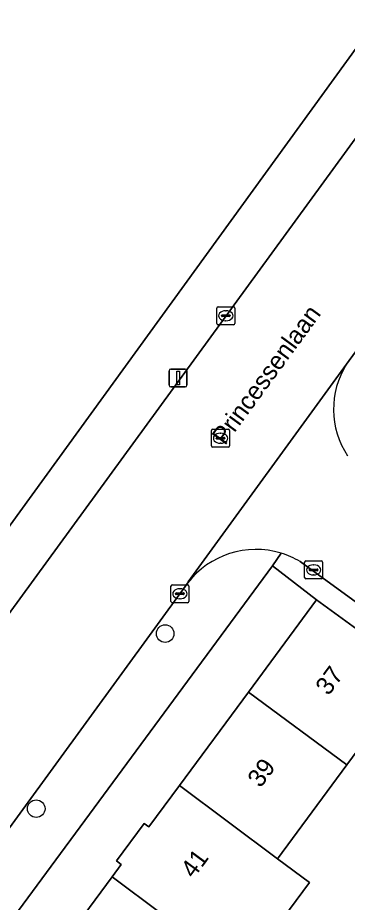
# Model space of a CAD drawing. Extents: x 160102 to 160934, y 382045 to 382923.
# Drawn here: x 160392.53 to 160410.9, y 382406.82 to 382456.1 of the extents above; entities that cross this region are included whole.
import ezdxf

# ---------------------------------------------------------------- set-up
doc = ezdxf.new("R2010")
doc.units = 0
for name, color, linetype in [('IMGEO_Boom', 7, 'Continuous'), ('IMGEO_Erf', 7, 'Continuous'), ('IMGEO_Groenvoorziening', 7, 'Continuous'), ('IMGEO_Kolk', 7, 'Continuous'), ('IMGEO_Lichtmast', 7, 'Continuous'), ('IMGEO_Openbare_ruimte_label', 7, 'Continuous'), ('IMGEO_Pand', 7, 'Continuous'), ('IMGEO_Pand_nummerreeks', 7, 'Continuous'), ('IMGEO_Rijbaan_lokaal_open', 7, 'Continuous'), ('IMGEO_Rioolput', 7, 'Continuous'), ('IMGEO_Voetpad_open', 7, 'Continuous')]:
    doc.layers.add(name, color=color, linetype=linetype)

msp = doc.modelspace()

# ---------------------------------------------------------------- linework, layer by layer
at = {"layer": 'IMGEO_Boom'}
for centre in [(160400.745, 382421.792), (160393.56, 382412.037)]:
    msp.add_circle(centre, 0.489, dxfattribs=at)
at = {"layer": 'IMGEO_Erf'}
for points in [[(160405.383, 382418.534), (160409.172, 382423.667), (160406.721, 382425.559), (160391.52, 382404.96), (160394.008, 382403.124), (160397.784, 382408.24), (160398.296, 382408.934), (160398.034, 382409.127), (160399.576, 382411.217), (160399.84, 382411.022), (160401.539, 382413.324)], [(160423.001, 382408.66), (160420.803, 382410.251), (160423.132, 382413.468), (160414.7, 382419.656), (160410.879, 382414.479), (160407.012, 382409.239), (160408.78, 382407.934), (160405.026, 382402.846), (160403.258, 382404.151), (160399.539, 382399.112), (160409.171, 382393.204), (160410.161, 382394.496), (160409.383, 382395.092), (160411.724, 382398.098), (160413.99, 382396.362)]]:
    msp.add_lwpolyline(points, close=True, dxfattribs=at)
at = {"layer": 'IMGEO_Groenvoorziening'}
msp.add_lwpolyline([(160389.495, 382424.254), (160422.478, 382469.715)], dxfattribs=at)
at = {"layer": 'IMGEO_Kolk'}
for p, q in [((160403.624, 382439.075), (160403.624, 382439.927)), ((160403.699, 382440.001), (160404.551, 382440.001)), ((160404.112, 382439.781), (160404.137, 382439.781)), ((160404.625, 382439.927), (160404.625, 382439.075)), ((160403.883, 382439.495), (160403.883, 382439.507)), ((160404.321, 382439.458), (160403.923, 382439.458)), ((160403.926, 382439.544), (160404.324, 382439.544)), ((160404.135, 382439.221), (160404.11, 382439.221)), ((160404.367, 382439.507), (160404.367, 382439.495)), ((160404.551, 382439.001), (160403.699, 382439.001)), ((160408.594, 382425.84), (160409.446, 382425.84)), ((160408.519, 382424.914), (160408.519, 382425.766)), ((160408.778, 382425.334), (160408.778, 382425.346)), ((160408.821, 382425.383), (160409.219, 382425.383)), ((160409.007, 382425.62), (160409.032, 382425.62)), ((160409.262, 382425.346), (160409.262, 382425.334)), ((160409.52, 382425.766), (160409.52, 382424.914)), ((160409.216, 382425.297), (160408.818, 382425.297)), ((160409.03, 382425.06), (160409.005, 382425.06)), ((160401.067, 382423.586), (160401.067, 382424.438)), ((160401.142, 382424.512), (160401.994, 382424.512)), ((160402.068, 382424.438), (160402.068, 382423.586)), ((160409.446, 382424.84), (160408.594, 382424.84)), ((160401.326, 382424.006), (160401.326, 382424.018)), ((160401.764, 382423.969), (160401.366, 382423.969)), ((160401.369, 382424.055), (160401.767, 382424.055)), ((160401.555, 382424.292), (160401.58, 382424.292)), ((160401.81, 382424.018), (160401.81, 382424.006)), ((160401.994, 382423.512), (160401.142, 382423.512)), ((160401.578, 382423.732), (160401.553, 382423.732))]:
    msp.add_line(p, q, dxfattribs=at)
for points in [[(160403.624, 382439.075), (160403.624, 382439.927)], [(160403.699, 382440.001), (160404.551, 382440.001)], [(160404.625, 382439.927), (160404.625, 382439.075)], [(160404.551, 382439.001), (160403.699, 382439.001)], [(160408.594, 382425.84), (160409.446, 382425.84)], [(160408.519, 382424.914), (160408.519, 382425.766)], [(160409.52, 382425.766), (160409.52, 382424.914)], [(160401.067, 382423.586), (160401.067, 382424.438)], [(160401.142, 382424.512), (160401.994, 382424.512)], [(160402.068, 382424.438), (160402.068, 382423.586)], [(160409.446, 382424.84), (160408.594, 382424.84)], [(160401.994, 382423.512), (160401.142, 382423.512)]]:
    msp.add_lwpolyline(points, dxfattribs=at)
for centre, radius, start, end in [((160403.701, 382439.925), 0.0765, 91.552, 178.448), ((160403.701, 382439.925), 0.0765, 91.552, 178.448), ((160404.549, 382439.925), 0.0765, 1.552, 88.448), ((160404.549, 382439.925), 0.0765, 1.552, 88.448), ((160403.923, 382439.504), 0.0403, 85.8775, 175.7526), ((160403.92, 382439.494), 0.0366, 178.938, 274.7102), ((160404.324, 382439.501), 0.043, 264.8664, 352.4533), ((160404.328, 382439.506), 0.0386, 1.7309, 96.639), ((160403.701, 382439.077), 0.0765, 181.552, 268.448), ((160403.701, 382439.077), 0.0765, 181.552, 268.448), ((160404.549, 382439.077), 0.0765, 271.552, 358.448), ((160404.549, 382439.077), 0.0765, 271.552, 358.448), ((160408.596, 382425.764), 0.0765, 91.552, 178.448), ((160408.596, 382425.764), 0.0765, 91.552, 178.448), ((160409.444, 382425.764), 0.0765, 1.552, 88.448), ((160409.444, 382425.764), 0.0765, 1.552, 88.448), ((160408.818, 382425.343), 0.0403, 85.8775, 175.7526), ((160409.223, 382425.345), 0.0386, 1.7309, 96.639), ((160408.596, 382424.916), 0.0765, 181.552, 268.448), ((160408.596, 382424.916), 0.0765, 181.552, 268.448), ((160408.815, 382425.333), 0.0366, 178.938, 274.7102), ((160409.219, 382425.34), 0.043, 264.8664, 352.4533), ((160409.444, 382424.916), 0.0765, 271.552, 358.448), ((160409.444, 382424.916), 0.0765, 271.552, 358.448), ((160401.144, 382424.436), 0.0765, 91.552, 178.448), ((160401.144, 382424.436), 0.0765, 91.552, 178.448), ((160401.992, 382424.436), 0.0765, 1.552, 88.448), ((160401.992, 382424.436), 0.0765, 1.552, 88.448), ((160401.366, 382424.015), 0.0403, 85.8775, 175.7526), ((160401.363, 382424.005), 0.0366, 178.938, 274.7102), ((160401.767, 382424.012), 0.043, 264.8664, 352.4533), ((160401.771, 382424.017), 0.0386, 1.7309, 96.639), ((160401.144, 382423.588), 0.0765, 181.552, 268.448), ((160401.144, 382423.588), 0.0765, 181.552, 268.448), ((160401.992, 382423.588), 0.0765, 271.552, 358.448), ((160401.992, 382423.588), 0.0765, 271.552, 358.448)]:
    msp.add_arc(centre, radius, start, end, dxfattribs=at)
for centre, major_axis, ratio, start_param, end_param in [((160404.111, 382439.501), (-0.387, 0.002), 0.722429, 4.712389, 7.853982), ((160404.136, 382439.501), (-0.39, 0.002), 0.717154, 1.570796, 4.712389), ((160409.006, 382425.34), (-0.387, 0.002), 0.722429, 4.712389, 7.853982), ((160409.031, 382425.34), (-0.39, 0.002), 0.717154, 1.570796, 4.712389), ((160401.554, 382424.012), (-0.387, 0.002), 0.722429, 4.712389, 7.853982), ((160401.579, 382424.012), (-0.39, 0.002), 0.717154, 1.570796, 4.712389)]:
    msp.add_ellipse(centre, major_axis=major_axis, ratio=ratio, start_param=start_param, end_param=end_param, dxfattribs=at)
at = {"layer": 'IMGEO_Lichtmast'}
for p, q in [((160400.967, 382435.632), (160400.967, 382436.432)), ((160400.967, 382436.432), (160400.967, 382435.632)), ((160401.067, 382436.532), (160401.857, 382436.532)), ((160401.857, 382436.532), (160401.067, 382436.532)), ((160401.957, 382436.432), (160401.957, 382435.632)), ((160401.957, 382435.632), (160401.957, 382436.432)), ((160401.857, 382435.532), (160401.067, 382435.532)), ((160401.067, 382435.532), (160401.857, 382435.532))]:
    msp.add_line(p, q, dxfattribs=at)
msp.add_lwpolyline([(160401.387, 382436.407), (160401.537, 382436.407), (160401.537, 382435.657), (160401.387, 382435.657), (160401.387, 382436.407)], dxfattribs=at)
for centre, start, end in [((160401.067, 382436.432), 90, 180), ((160401.067, 382436.432), 90, 180), ((160401.857, 382436.432), 0, 90), ((160401.857, 382436.432), 360, 90), ((160401.067, 382435.632), 180, 270), ((160401.067, 382435.632), 180, 270), ((160401.857, 382435.632), 270, 0), ((160401.857, 382435.632), 270, 0)]:
    msp.add_arc(centre, 0.1, start, end, dxfattribs=at)
at = {"layer": 'IMGEO_Pand'}
for points in [[(160405.383, 382418.534), (160410.879, 382414.479), (160414.7, 382419.656), (160409.172, 382423.667)], [(160401.539, 382413.324), (160407.012, 382409.239), (160410.879, 382414.479), (160405.383, 382418.534)], [(160401.539, 382413.324), (160399.84, 382411.022), (160399.576, 382411.217), (160398.034, 382409.127), (160398.296, 382408.934), (160397.784, 382408.24), (160403.258, 382404.151), (160405.026, 382402.846), (160408.78, 382407.934), (160407.012, 382409.239)], [(160397.784, 382408.24), (160394.008, 382403.124), (160399.539, 382399.112), (160403.258, 382404.151)]]:
    msp.add_lwpolyline(points, close=True, dxfattribs=at)
at = {"layer": 'IMGEO_Rijbaan_lokaal_open'}
for points in [[(160449.428, 382489.694), (160443.452, 382493.376), (160443.22, 382493.058), (160433.188, 382479.332), (160391.333, 382421.95), (160391.318, 382421.917), (160382.213, 382409.153), (160345.726, 382359.174), (160350.937, 382354.514), (160401.868, 382424.419), (160401.997, 382424.596), (160402.036, 382424.669), (160410.851, 382436.796), (160448.923, 382489.003)], [(160410.851, 382436.796), (160402.036, 382424.669), (160401.997, 382424.596)], [(160408.261, 382425.803), (160498.767, 382359.996), (160498.881, 382360.163)]]:
    msp.add_lwpolyline(points, dxfattribs=at)
for centre, radius, start, end in [((160414.81, 382434.296), 4.682, 147.7267, 213.6896), ((160405.803, 382421.7), 4.782, 72.9077, 142.7308), ((160405.823, 382421.736), 4.742, 59.059, 73.016)]:
    msp.add_arc(centre, radius, start, end, dxfattribs=at)
at = {"layer": 'IMGEO_Rioolput'}
for p, q in [((160403.331, 382432.249), (160403.331, 382433.101)), ((160403.406, 382433.175), (160404.258, 382433.175)), ((160403.819, 382432.955), (160403.844, 382432.955)), ((160404.332, 382433.101), (160404.332, 382432.249)), ((160403.59, 382432.669), (160403.59, 382432.681)), ((160404.028, 382432.632), (160403.63, 382432.632)), ((160403.633, 382432.718), (160404.031, 382432.718)), ((160403.842, 382432.395), (160403.817, 382432.395)), ((160404.074, 382432.681), (160404.074, 382432.669)), ((160404.258, 382432.175), (160403.406, 382432.175))]:
    msp.add_line(p, q, dxfattribs=at)
for points in [[(160403.331, 382432.249), (160403.331, 382433.101)], [(160403.406, 382433.175), (160404.258, 382433.175)], [(160404.332, 382433.101), (160404.332, 382432.249)], [(160404.258, 382432.175), (160403.406, 382432.175)]]:
    msp.add_lwpolyline(points, dxfattribs=at)
for centre, radius, start, end in [((160403.408, 382433.099), 0.0765, 91.552, 178.448), ((160403.408, 382433.099), 0.0765, 91.552, 178.448), ((160404.256, 382433.099), 0.0765, 1.552, 88.448), ((160404.256, 382433.099), 0.0765, 1.552, 88.448), ((160403.408, 382432.251), 0.0765, 181.552, 268.448), ((160403.408, 382432.251), 0.0765, 181.552, 268.448), ((160403.63, 382432.678), 0.0403, 85.8775, 175.7526), ((160403.627, 382432.668), 0.0366, 178.938, 274.7102), ((160404.031, 382432.675), 0.043, 264.8664, 352.4533), ((160404.035, 382432.68), 0.0386, 1.7309, 96.639), ((160404.256, 382432.251), 0.0765, 271.552, 358.448), ((160404.256, 382432.251), 0.0765, 271.552, 358.448)]:
    msp.add_arc(centre, radius, start, end, dxfattribs=at)
for centre, major_axis, ratio, start_param, end_param in [((160403.818, 382432.675), (-0.387, 0.002), 0.722429, 4.712389, 7.853982), ((160403.843, 382432.675), (-0.39, 0.002), 0.717154, 1.570796, 4.712389)]:
    msp.add_ellipse(centre, major_axis=major_axis, ratio=ratio, start_param=start_param, end_param=end_param, dxfattribs=at)
at = {"layer": 'IMGEO_Voetpad_open'}
for points in [[(160448.923, 382489.003), (160410.851, 382436.796)], [(160433.916, 382483.104), (160430.297, 382480.492), (160423.32, 382470.875), (160422.478, 382469.715), (160389.495, 382424.254)], [(160391.333, 382421.95), (160433.188, 382479.332)], [(160380.853, 382390.506), (160390.716, 382403.871), (160391.52, 382404.96), (160406.721, 382425.559), (160407.208, 382426.271)], [(160407.208, 382426.271), (160406.721, 382425.559), (160409.172, 382423.667), (160414.7, 382419.656), (160423.132, 382413.468), (160423.209, 382413.574), (160423.298, 382413.697), (160424.945, 382412.505), (160425.496, 382412.106), (160425.412, 382411.99), (160425.32, 382411.863), (160426.593, 382410.937), (160439.531, 382401.558), (160451.707, 382392.731), (160451.741, 382392.778), (160498.105, 382359.029), (160502.419, 382355.889), (160499.315, 382351.619), (160491.833, 382341.328), (160492.226, 382341.039), (160500.007, 382351.735), (160500.905, 382351.829), (160502.729, 382352.02)], [(160498.881, 382360.163), (160498.767, 382359.996), (160408.261, 382425.803)], [(160401.997, 382424.596), (160401.868, 382424.419), (160350.937, 382354.514), (160347.546, 382349.9), (160347.076, 382350.22), (160346.901, 382350.349)]]:
    msp.add_lwpolyline(points, dxfattribs=at)
for centre, radius, start, end in [((160414.81, 382434.296), 4.682, 147.7267, 213.6896), ((160405.803, 382421.7), 4.782, 72.9077, 142.7308), ((160405.823, 382421.736), 4.742, 59.059, 73.016)]:
    msp.add_arc(centre, radius, start, end, dxfattribs=at)

# ---------------------------------------------------------------- texts
at = {"layer": 'IMGEO_Openbare_ruimte_label'}
msp.add_text('Princessenlaan', height=1, rotation=53.8294, dxfattribs=at).set_placement((160404.079, 382432.232))
at = {"layer": 'IMGEO_Pand_nummerreeks'}
for s, p in [('37', (160409.85, 382418.289)), ('39', (160406.059, 382413.153)), ('41', (160402.335, 382408.108))]:
    msp.add_text(s, height=1, rotation=53.5668, dxfattribs=at).set_placement(p)

doc.saveas('drawing.dxf')
